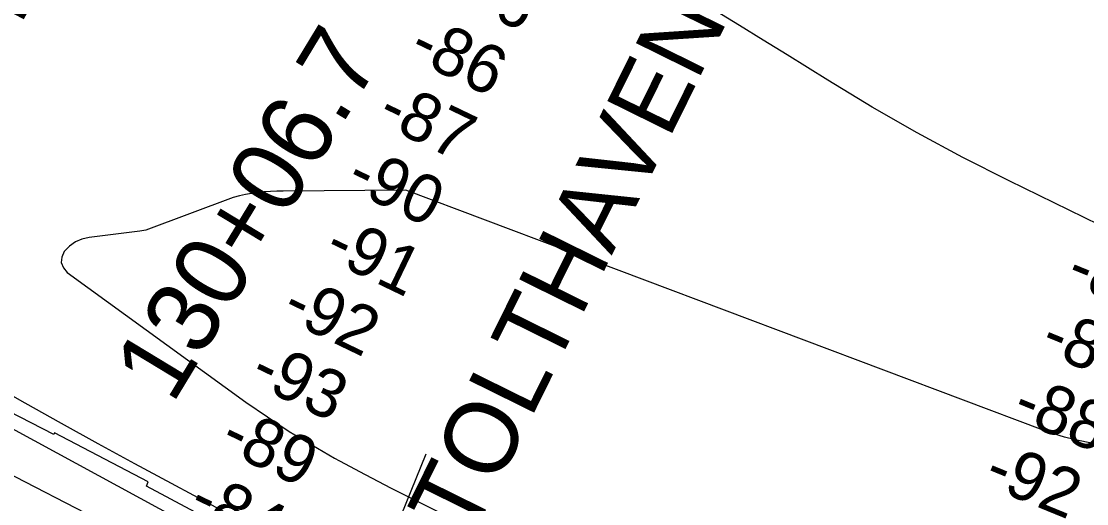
# Model space of a CAD drawing. Extents: x 3715084 to 3753216, y 488173 to 513963.
# Drawn here: x 3720247 to 3721719, y 501572 to 502238 of the extents above; entities that cross this region are included whole.
import ezdxf

# ---------------------------------------------------------------- set-up
doc = ezdxf.new("R2010")
doc.units = 0
for name, color, linetype in [('V-CHAN-NAID', 7, 'Continuous'), ('V-RIVR-RANG', 7, 'Continuous'), ('V-RRAP-RVMT', 7, 'Continuous'), ('V-SURV-IDEN', 7, 'Continuous'), ('V-TOPO-MINR', 7, 'Continuous')]:
    doc.layers.add(name, color=color, linetype=linetype)

msp = doc.modelspace()

# ---------------------------------------------------------------- linework, layer by layer
at = {"layer": 'V-RIVR-RANG'}
msp.add_line((3720572, 501066.7), (3720806.4, 501640.7), dxfattribs=at)
at = {"layer": 'V-RRAP-RVMT'}
for p, q in [((3720291.8, 501667.5), (3720192.3, 501718.4)), ((3720292.9, 501669.7), (3720291.8, 501667.5)), ((3720422, 501601.7), (3720292.9, 501669.7)), ((3720419.9, 501596.1), (3720422, 501601.7)), ((3720534.1, 501535), (3720419.9, 501596.1))]:
    msp.add_line(p, q, dxfattribs=at)
at = {"layer": 'V-TOPO-MINR'}
for points in [[(3722639.5, 501628.3), (3722616.6, 501636.5), (3722593.6, 501644.7), (3722421.8, 501704.9), (3722317.5, 501741.6), (3722213.3, 501778.4), (3722109.1, 501815.5), (3722005, 501852.6), (3721839.1, 501912), (3721818.1, 501919.9), (3721797.3, 501928.3), (3721776.8, 501937.4), (3721756.5, 501946.9), (3721611.6, 502017.8), (3721547.7, 502050.3), (3721484.5, 502084.1), (3721422.4, 502119.9), (3721361, 502156.9), (3721304.8, 502192.1), (3721272, 502212.5), (3721239.1, 502232.8), (3721206.1, 502252.9)], [(3721784.4, 501643.5), (3721718.3, 501656.5), (3721703.1, 501659.9), (3721688.1, 501663.7), (3721673.2, 501668.4), (3721658.5, 501673.5), (3720778.2, 502005), (3720608.5, 502003.7), (3720599.8, 502003.5), (3720591.1, 502003.2), (3720582.4, 502002.5), (3720573.7, 502001.7), (3720565.1, 502000.5), (3720556.5, 501999), (3720548.1, 501997), (3720539.7, 501994.7), (3720419.1, 501949.7), (3720410.8, 501948.1), (3720340.6, 501939.7), (3720330.7, 501937.3), (3720321.6, 501933.5), (3720313.6, 501927.6), (3720306.3, 501920.4), (3720303, 501912.5), (3720302.1, 501904.9), (3720305, 501897.8), (3720310.4, 501891.1), (3720557.1, 501712.2), (3720586.9, 501691.5), (3720617.1, 501671.6), (3720648.1, 501652.8), (3720679.6, 501634.8), (3720686.6, 501631), (3720722.1, 501611.9), (3720757.8, 501593.2), (3720793.8, 501575.1), (3720829.9, 501557.3)], [(3719787.9, 501975), (3720251.7, 501711.2), (3720302, 501682.9), (3720352.4, 501654.8), (3720403.1, 501627.2), (3720453.9, 501599.8), (3720546.7, 501550.4), (3720551.3, 501548), (3720555.9, 501545.6), (3720560.5, 501543.3), (3720565.2, 501541), (3721106.2, 501278.7), (3721165, 501250.4), (3721223.9, 501222.3), (3721283.1, 501194.6), (3721342.3, 501167.1), (3721437.2, 501123.4), (3721449, 501118), (3721460.9, 501112.6), (3721472.9, 501107.2), (3721484.8, 501101.9), (3722263.5, 500757.5), (3723024.6, 500437.5)], [(3719720, 501955.1), (3720494.9, 501533.9), (3720516.8, 501522.1), (3720538.8, 501510.4), (3720561, 501499), (3720583.2, 501487.7), (3720704.5, 501426.7), (3720787.6, 501385.3), (3720870.9, 501344.5), (3720954.5, 501304.3), (3721038.4, 501264.6), (3721384.2, 501102.9), (3721414.7, 501088.7), (3721445.3, 501074.6), (3721475.9, 501060.6), (3721506.6, 501046.7), (3721607.9, 501001), (3721689.3, 500964.6), (3721770.9, 500928.5)], [(3719749.7, 501861.1), (3720516.8, 501464.9), (3721345.6, 501077.7), (3721359.7, 501071.1), (3721373.9, 501064.5), (3721388, 501058), (3721402.1, 501051.5), (3721424.9, 501041.1), (3721427.6, 501039.8), (3721430.4, 501038.6), (3721433.2, 501037.3), (3721436, 501036), (3721577.9, 500971.4), (3721651.7, 500938.1), (3721725.6, 500905), (3721799.8, 500872.5), (3721874.1, 500840.3), (3722161.6, 500716.9), (3722197.3, 500701.8), (3722233.1, 500687), (3722269.1, 500672.7), (3722305.2, 500658.6), (3722689, 500511.5)]]:
    msp.add_lwpolyline(points, dxfattribs=at)

# ---------------------------------------------------------------- texts
at = {"layer": 'V-CHAN-NAID'}
msp.add_text('STOLTHAVEN NO. 3 (79.6) (2)', height=100, rotation=63.7204, dxfattribs=at).set_placement((3720828.8, 501441.2))
at = {"layer": 'V-RIVR-RANG'}
for s, rotation, p in [('-86', 334.3113, (3720822.9, 502279.2)), ('-86', 334.3113, (3720779.3, 502189.2)), ('-87', 334.3113, (3720735.7, 502099.2)), ('-90', 334.3113, (3720692.4, 502009.1)), ('-91', 334.3113, (3720662.1, 501912.7)), ('-82', 337.7332, (3721687.2, 501876.3)), ('-92', 334.3113, (3720603.6, 501829.8)), ('-84', 337.7332, (3721651.8, 501782.8)), ('-93', 334.3113, (3720559.5, 501740.1)), ('-88', 337.7332, (3721612.9, 501690.6)), ('-89', 334.3113, (3720518.1, 501649)), ('-92', 337.7332, (3721573.8, 501598.6)), ('-84', 334.3113, (3720474.5, 501559))]:
    msp.add_text(s, height=67, rotation=rotation, dxfattribs=at).set_placement(p)
at = {"layer": 'V-SURV-IDEN'}
for s, rotation, p in [('135+29.4', 62.2936, (3720035.5, 501832)), ('130+06.7', 58.7919, (3720455.6, 501707.8))]:
    msp.add_text(s, height=100, rotation=rotation, dxfattribs=at).set_placement(p)

doc.saveas('drawing.dxf')
